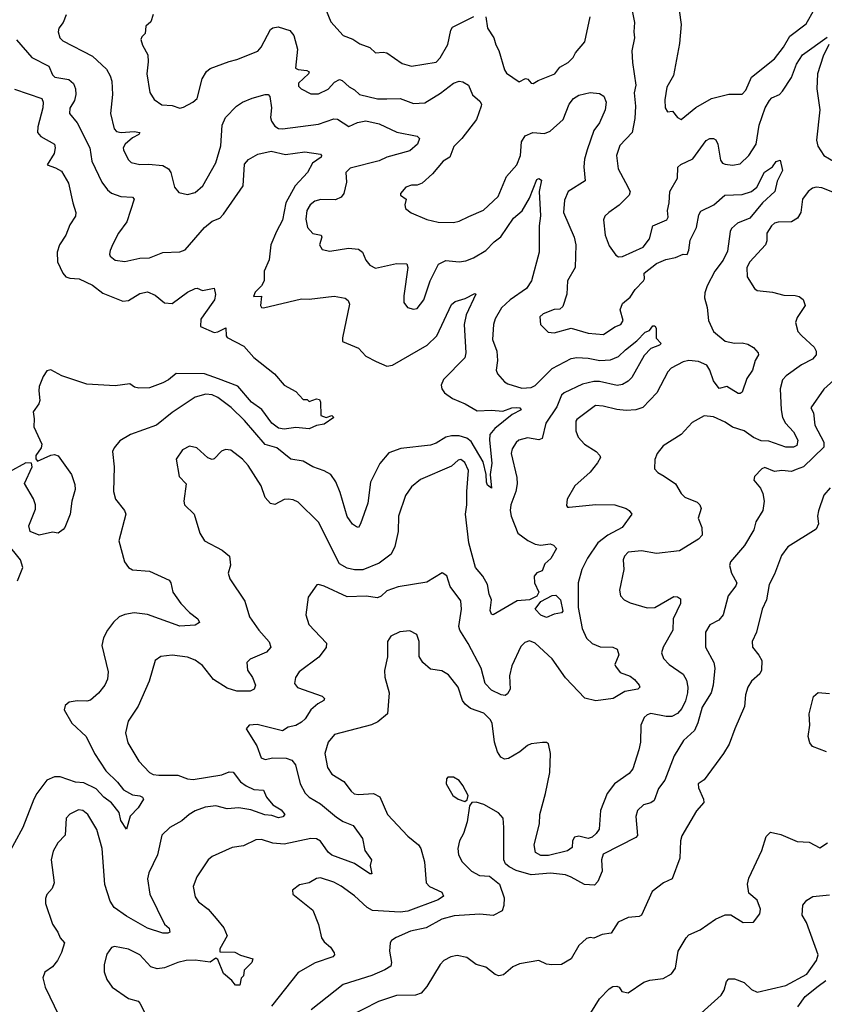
# Model space of a CAD drawing. Extents: x 1954683 to 2060285, y 904798 to 1016299.
# Tile 305 of 472: x 2011342 to 2015578, y 964295 to 969480. Entities that reach past the tile are written whole.
import ezdxf

# ---------------------------------------------------------------- set-up
doc = ezdxf.new("R2010")
doc.units = 0

msp = doc.modelspace()

# ---------------------------------------------------------------- linework, layer by layer
at = {"layer": '0CON10XD'}
for points in [[(2012935.4, 969575.4), (2012979.1, 969469.1), (2013045, 969396), (2013096.5, 969376.5), (2013132.2, 969352.2), (2013185, 969334), (2013215, 969306), (2013255, 969309.4), (2013275, 969304.4), (2013355, 969249.5), (2013405, 969235.6), (2013535, 969256.2), (2013555, 969278.8), (2013595, 969350), (2013611.5, 969425), (2013620, 969440), (2013732.8, 969497.2)], [(2014804.2, 969595), (2014824.4, 969455), (2014816.2, 969353.8), (2014783.8, 969186.2), (2014748.1, 969125), (2014738.3, 969058.3), (2014740, 969015), (2014752.5, 968995), (2014778.3, 968998.3), (2014805, 968964.2), (2014825, 968954.2), (2014901.8, 969018.2), (2014984.4, 969065.6), (2015075, 969088.2), (2015145, 969087.1), (2015165, 969108), (2015195, 969177.8), (2015315, 969274.3), (2015363.1, 969335), (2015396.2, 969393.8), (2015481.5, 969458.5), (2015525.4, 969535)], [(2011586, 969505), (2011570.8, 969465), (2011548.6, 969435), (2011544.4, 969415), (2011553.5, 969385), (2011568.9, 969368.9), (2011725, 969286.9), (2011799.5, 969219.5), (2011818.5, 969185), (2011826.1, 969156.1), (2011830, 969085), (2011819.1, 968985), (2011840, 968905), (2011851.6, 968891.6), (2011875.9, 968885.9), (2011945, 968890.5), (2011974.3, 968885), (2011969.5, 968875), (2011935, 968857.3), (2011896.7, 968825), (2011886.2, 968805), (2011888.2, 968795), (2011913.8, 968743.8), (2011928.5, 968728.5), (2011975, 968717.8), (2012019.2, 968719.2), (2012095, 968711.8), (2012125.6, 968695), (2012137.7, 968675), (2012157.2, 968597.2), (2012179.1, 968569.1), (2012225, 968558.6), (2012265, 968570.6), (2012306.7, 968605), (2012375, 968726.2), (2012401.3, 968815), (2012408.1, 968925), (2012425.3, 968964.7), (2012483.3, 969025), (2012514.1, 969045), (2012565, 969066.5), (2012635, 969085.2), (2012650.8, 969085), (2012658.8, 969075), (2012667.1, 969015), (2012661.8, 968965), (2012667.7, 968945), (2012685, 968919.5), (2012705, 968907.2), (2012725, 968905.3), (2012915, 968930.3), (2012995, 968958.5), (2013015, 968956.2), (2013075, 968917.5), (2013121.1, 968938.9)], [(2012045, 969506.7), (2012032.3, 969467.7), (2012006, 969445), (2012002.3, 969407.7), (2011985, 969390), (2011980, 969375), (2011988.8, 969345), (2012015.7, 969295), (2012018.3, 969258.3), (2012011.9, 969195), (2012026.6, 969096.6), (2012050.3, 969060.3), (2012090.7, 969030.7), (2012145, 969028.8), (2012185, 969013.3), (2012205, 969019.1), (2012254.2, 969045), (2012276, 969064), (2012302.1, 969167.9), (2012325, 969207.5), (2012345, 969222.5), (2012445, 969260.5), (2012485, 969269.6), (2012595, 969314.6), (2012612.9, 969335), (2012661.9, 969428.1), (2012675, 969437.7), (2012702.6, 969442.6), (2012763.3, 969423.3), (2012785.9, 969395.9), (2012804, 969325), (2012794.6, 969224.6), (2012807.7, 969217.7), (2012853.1, 969213.1), (2012865.8, 969205), (2012861.9, 969195), (2012808.9, 969145), (2012809.7, 969129.7), (2012823.3, 969115), (2012875, 969088.6), (2012915, 969090), (2012965, 969114.5), (2012999.1, 969150.9), (2013025, 969164.4), (2013039.6, 969159.6), (2013076.4, 969126.4), (2013105, 969111.1), (2013131.2, 969085), (2013225, 969062.7), (2013275, 969062.5), (2013345, 969064.5), (2013415, 969038.8), (2013475, 969042.3), (2013557.3, 969092.7), (2013625, 969146.2), (2013655, 969155.5), (2013675, 969152.2), (2013705, 969135.6), (2013725, 969083.8), (2013765, 969050.8), (2013773.3, 969035), (2013771.8, 969025), (2013746.4, 968953.6), (2013670, 968855), (2013628.2, 968811.8), (2013605.8, 968755), (2013571.2, 968735), (2013515, 968668), (2013460.3, 968619.7), (2013435, 968608), (2013405, 968608.6), (2013375, 968598.6), (2013347.5, 968565), (2013347.5, 968555), (2013376.7, 968535), (2013368.8, 968505), (2013373.3, 968485), (2013402, 968462), (2013485, 968426.9), (2013545, 968414.4), (2013625, 968411.8), (2013655, 968418.5), (2013705.9, 968444.1), (2013783.9, 968476.1), (2013860.6, 968549.4), (2013905.3, 968654.7), (2013959.1, 968715), (2013978.4, 968765), (2013983.8, 968836.2), (2014002.4, 968867.6), (2014044.1, 968885.9), (2014105, 968881.2), (2014135, 968893.1), (2014202.5, 968955), (2014234.7, 969035.3), (2014257.8, 969065), (2014285, 969081.5), (2014345, 969095.7), (2014395, 969091.4), (2014417.1, 969077.1), (2014429.4, 969045), (2014424.3, 969005), (2014395, 968936), (2014364, 968896), (2014329.1, 968795), (2014315.4, 968745), (2014311.8, 968705), (2014319.2, 968630.8), (2014230, 968575), (2014209.5, 968529.5), (2014204.6, 968465), (2014261.3, 968335), (2014269.3, 968295), (2014266.5, 968175), (2014225.6, 968105), (2014222.9, 968035), (2014201.1, 967968.9), (2014185, 967956), (2014155, 967953.1), (2014098.3, 967931.7), (2014080, 967915), (2014084.2, 967874.2), (2014123.9, 967833.9), (2014155, 967830), (2014245, 967855.6), (2014335, 967828.2), (2014415, 967822.5), (2014475, 967862.9), (2014507.1, 967875), (2014519.4, 967895), (2014502.4, 967952.4), (2014514.5, 967985), (2014555, 968018.5), (2014581.8, 968058.2), (2014625.4, 968105), (2014630.9, 968115), (2014630, 968145), (2014695, 968196.4), (2014743.5, 968216.5), (2014795, 968227.2), (2014835, 968244.3), (2014855, 968243.8), (2014865, 968266.7), (2014871.4, 968318.6), (2014904.4, 968385.6), (2014917, 968453), (2014927.9, 968472.1), (2014995.8, 968505), (2015053.6, 968556.4), (2015145, 968559.6), (2015195, 968575.4), (2015221.7, 968598.3), (2015263.3, 968676.7), (2015305.3, 968704.7), (2015325, 968732.9), (2015345, 968740), (2015358, 968685), (2015330, 968630), (2015318.1, 968575), (2015252.2, 968515), (2015185, 968435.3), (2015121.4, 968408.6), (2015089.4, 968380.6), (2015081.3, 968365), (2015068.3, 968261.7), (2015046.1, 968213.9), (2015000.9, 968155), (2014961.2, 968078.8), (2014948.1, 968041.9), (2014946.2, 968015), (2014960.2, 967965), (2014968.4, 967895), (2014995, 967837.5), (2015055, 967786.9), (2015105, 967776.2), (2015145, 967778.6), (2015175, 967770.8), (2015205, 967753.8), (2015230, 967725), (2015231.4, 967715), (2015212.9, 967685), (2015200, 967635), (2015170.2, 967589.8), (2015145, 967518), (2015135, 967510.6), (2015125, 967511.9), (2015065, 967548.6), (2015025, 967538), (2014995, 967578.8), (2014975.9, 967635), (2014959.8, 967659.8), (2014915, 967679.4), (2014865, 967685.8), (2014835, 967677.5), (2014770.9, 967645), (2014754.5, 967625), (2014695.5, 967514.5), (2014621.8, 967438.2), (2014585, 967424.7), (2014535, 967421.8), (2014485, 967426.7), (2014413.3, 967445), (2014372.7, 967447.3), (2014275.7, 967375), (2014270, 967365), (2014269.1, 967315), (2014281.1, 967281.1), (2014314.6, 967244.6), (2014376.2, 967205), (2014396.7, 967185), (2014398.8, 967175), (2014384.1, 967145.9), (2014345, 967096.7), (2014263.8, 967025), (2014223.8, 966955), (2014220.7, 966920.7), (2014225, 966913.3), (2014235, 966913.3), (2014375, 966926), (2014475, 966925.5), (2014535.5, 966905.5), (2014551.2, 966895), (2014563.8, 966875), (2014514.4, 966805), (2014437.5, 966765), (2014386.2, 966725), (2014331.8, 966645), (2014300.4, 966585), (2014282.7, 966515), (2014282.5, 966385), (2014303.8, 966273.8), (2014325, 966222.9), (2014355, 966194.4), (2014397, 966177), (2014465, 966175.4), (2014488, 966165), (2014495.8, 966135), (2014475.8, 966085), (2014478, 966075), (2014502.9, 966042.9), (2014555, 966021.9), (2014577.7, 966005), (2014602.9, 965975), (2014606.2, 965965), (2014596.7, 965955), (2014527.4, 965942.6), (2014465.5, 965904.5), (2014375, 965892.2), (2014317.7, 965907.7), (2014215, 966014.5), (2014145, 966114.6), (2014055, 966197.1), (2014025, 966208.6), (2014000.6, 966199.4), (2013980.2, 966179.8), (2013933.1, 966076.9), (2013919.7, 966025), (2013924.3, 965955), (2013910.3, 965929.7), (2013898.3, 965921.7), (2013876.4, 965923.6), (2013825, 965948.5), (2013793.2, 965985), (2013770.5, 966065), (2013702.7, 966195), (2013658.7, 966265), (2013654.1, 966285), (2013668, 966375), (2013665, 966418.8), (2013608, 966495), (2013590.5, 966550.5), (2013566.2, 966566.2), (2013485, 966516.9), (2013335, 966492.5), (2013275, 966471.8), (2013245, 966443.8), (2013225, 966435.3), (2013165.6, 966444.4), (2013065, 966440.8), (2012945, 966496), (2012915, 966506.2), (2012906.4, 966503.6), (2012861.2, 966438.8), (2012848, 966345), (2012864, 966295), (2012925, 966229.2), (2012957, 966197), (2012955.7, 966174.3), (2012916.6, 966123.4), (2012812.9, 966045), (2012793.8, 966016.2), (2012788.6, 965985), (2012805, 965962.9), (2012935, 965916.7), (2012945.9, 965905.9), (2012943.3, 965895), (2012912.1, 965877.9), (2012874.6, 965845.4), (2012845, 965798), (2012825, 965780.6), (2012795, 965763.3), (2012755, 965753.6), (2012725, 965734.5), (2012592.3, 965767.7), (2012550, 965765), (2012533.3, 965745), (2012590, 965655), (2012613.4, 965593.4), (2012635, 965584.4), (2012675, 965592.5), (2012745, 965591.5), (2012775, 965580), (2012793.2, 965555), (2012818.2, 965455), (2012845, 965406.9), (2012865.8, 965385.8), (2012925, 965350.4), (2013010.3, 965280.3), (2013045, 965258.2), (2013096.7, 965236.7), (2013147.3, 965167.3), (2013159.4, 965105), (2013194, 965055), (2013187.5, 965025), (2013195, 964982.5), (2013185, 964982), (2013105, 965036.5), (2012985, 965079.5), (2012965, 965095.6), (2012925, 965154.4), (2012905, 965165.5), (2012875, 965168.2), (2012735, 965137.5), (2012675, 965143.2), (2012615, 965162.1), (2012585, 965161.5), (2012520.9, 965129.1), (2012459.7, 965120.3), (2012355, 965072.5), (2012334, 965055), (2012275, 964966.7), (2012255.8, 964915), (2012265, 964860), (2012284, 964835), (2012334, 964795), (2012376.8, 964746.8), (2012417.3, 964697.3), (2012434.4, 964655), (2012395, 964586.7), (2012395, 964571.1), (2012475, 964570), (2012505, 964553.6), (2012570, 964535), (2012563.8, 964515), (2012523.3, 964475), (2012520, 964445), (2012508.3, 964431.7), (2012500, 964395), (2012478.8, 964395), (2012459.3, 964419.3), (2012415, 964456.2), (2012385, 964531.4), (2012375, 964538.2), (2012345, 964515.8), (2012265, 964527.5), (2012217.5, 964525), (2012175, 964514.6), (2012104, 964486), (2012065, 964481.8), (2012032.4, 964492.4), (2011975, 964555.4), (2011915, 964585.8), (2011840.5, 964599.5), (2011825, 964593.3), (2011801.2, 964558.8), (2011786, 964505), (2011786, 964465), (2011800, 964425), (2011829.2, 964385), (2011915, 964325.8), (2011965, 964311.2), (2011975, 964300), (2012017.5, 964215)], [(2014563.2, 969543.2), (2014578.2, 969465), (2014574.2, 969415), (2014578.3, 969385), (2014565.2, 969315.2), (2014567.8, 969255), (2014585.3, 969135.3), (2014577.6, 969095), (2014584.1, 969025), (2014580.5, 968959.5), (2014565.6, 968885), (2014501.9, 968818.1), (2014483.5, 968765), (2014493.3, 968695), (2014531.6, 968621.6), (2014555.3, 968575.3), (2014550.5, 968555), (2014497.3, 968502.7), (2014442.9, 968465), (2014423.1, 968445), (2014415.5, 968425), (2014424.5, 968345), (2014445, 968288.8), (2014479.7, 968239.7), (2014495, 968230.8), (2014515, 968231.9), (2014625, 968282.5), (2014657.3, 968325), (2014674.4, 968395), (2014748, 968425), (2014755, 968440), (2014751.8, 968475), (2014760.9, 968515), (2014764.2, 968575.8), (2014804.4, 968645), (2014807.3, 968702.7), (2014822.5, 968717.5), (2014885, 968746.4), (2014955, 968844.2), (2014975, 968854.2), (2014995, 968854.2), (2015007.5, 968847.5), (2015017.5, 968825), (2015030.9, 968740.9), (2015041.9, 968725), (2015055, 968718.2), (2015095, 968713.1), (2015135, 968721.5), (2015180.4, 968765), (2015218.8, 968825), (2015234.7, 968925), (2015266.4, 969015), (2015289.4, 969055), (2015302.1, 969067.9), (2015341.1, 969085), (2015357.3, 969102.7), (2015405.9, 969175), (2015431.2, 969245), (2015462.1, 969295), (2015593.1, 969386.9)], [(2013795.5, 969494.5), (2013805.5, 969435), (2013837.9, 969385), (2013847.9, 969347.9), (2013865, 969317.5), (2013894.2, 969215), (2013905, 969198.1), (2013972.2, 969152.2), (2014005, 969170.5), (2014017.4, 969167.4), (2014035, 969145.8), (2014045, 969144.3), (2014071.3, 969158.7), (2014159.2, 969195), (2014185, 969229.2), (2014228.8, 969255), (2014255, 969281.2), (2014267.5, 969305), (2014316.7, 969363.3), (2014344.7, 969495)], [(2011325, 969373.3), (2011405, 969280), (2011494.5, 969235), (2011515, 969188.6), (2011526.6, 969176.6), (2011600, 969165), (2011624.6, 969144.6), (2011635.3, 969115.3), (2011637.5, 969085), (2011629.7, 969055), (2011605.3, 969014.7), (2011603.8, 968985), (2011645, 968937.5), (2011711.1, 968805), (2011722.5, 968735), (2011774.3, 968624.3), (2011803.5, 968583.5), (2011825, 968567.1), (2011875, 968549.3), (2011935.5, 968545.5), (2011943.8, 968535), (2011906.5, 968415), (2011862.9, 968355), (2011831.8, 968298.2), (2011818, 968265), (2011814.2, 968245), (2011818.8, 968235), (2011845, 968214.2), (2011895, 968206), (2011975, 968223.3), (2012025, 968226.4), (2012095, 968253.5), (2012185, 968256.7), (2012212.8, 968267.2), (2012314.2, 968385.8), (2012355, 968419.5), (2012395, 968434.5), (2012415, 968455.6), (2012517.5, 968605), (2012525, 968718.8), (2012545.7, 968744.3), (2012595, 968771.2), (2012665, 968787.5), (2012740.7, 968770.7), (2012843.1, 968783.1), (2012925, 968771.2), (2012931.2, 968765), (2012929.2, 968755), (2012883.8, 968725), (2012856.2, 968675), (2012792, 968605), (2012743.2, 968515), (2012725.6, 968424.4), (2012693.1, 968365), (2012664.7, 968295), (2012655.6, 968215), (2012628.9, 968155), (2012628.5, 968105), (2012615, 968078.1), (2012581.8, 968045), (2012571.9, 968021.9), (2012615, 968023.3), (2012608.9, 967975), (2012614, 967965), (2012625, 967962.5), (2012825, 968009.6), (2012865, 968007.5), (2012996.8, 968023.2), (2013055, 968013.3), (2013071.2, 968001.2), (2013077.8, 967982.2), (2013040.6, 967805), (2013042, 967785), (2013125, 967750), (2013165, 967708.1), (2013219.3, 967679.3), (2013275, 967655.5), (2013305, 967660), (2013487.8, 967765), (2013537.9, 967815), (2013615, 967980), (2013635, 967995.7), (2013687.6, 968012.4), (2013738, 968038), (2013742.5, 968035), (2013692.2, 967925), (2013681.2, 967875), (2013690.9, 967725), (2013685, 967698.8), (2013572.5, 967585), (2013561.5, 967555), (2013564.5, 967535), (2013578.6, 967515), (2013620, 967485), (2013686.6, 967456.6), (2013750.4, 967420.4), (2013825, 967423.8), (2013885, 967418.2), (2013931.9, 967435), (2013957.5, 967437.5)], [(2015601.4, 969348.6), (2015572, 969288), (2015542.2, 969195), (2015538.6, 969115), (2015554.1, 969005), (2015536, 968846), (2015544.3, 968814.3), (2015575.4, 968765), (2015694.3, 968695)], [(2011313.9, 969113.9), (2011457.8, 969065), (2011465.3, 969045.3), (2011464.1, 969015), (2011437.7, 968915), (2011436.5, 968886.5), (2011454, 968865), (2011525.4, 968825), (2011528.8, 968805), (2011522.9, 968775), (2011486.9, 968715), (2011530.4, 968699.6), (2011562.1, 968682.1), (2011599.6, 968619.6), (2011621.1, 968515), (2011637.8, 968465), (2011635.6, 968445), (2011605, 968399.2), (2011585.4, 968345), (2011552.2, 968295), (2011539.4, 968255), (2011540.8, 968205), (2011569.2, 968145), (2011585, 968125.8), (2011605, 968117.8), (2011655, 968114.4), (2011725, 968081.1), (2011779, 968039), (2011885, 967996.7), (2011915, 968000.3), (2011975, 968037.1), (2012015, 968046.9), (2012055, 968029.4), (2012105, 967988.6), (2012144.4, 967985.6), (2012225, 968045.7), (2012265, 968063.8), (2012276.7, 968066.7), (2012305, 968053.8), (2012365, 968066.7), (2012373, 968033), (2012368.2, 968005), (2012310.8, 967925), (2012295, 967902.5), (2012294.3, 967864.3), (2012365, 967832.5), (2012385, 967835.9), (2012427.2, 967857.2), (2012429.5, 967815), (2012435, 967805.8), (2012521.3, 967761.3), (2012575, 967700), (2012683.8, 967615), (2012735, 967556), (2012795, 967522.5), (2012835, 967480), (2012855, 967480), (2012865, 967470), (2012905, 967482.5), (2012920, 967480), (2012926.2, 967466.2), (2012928, 967395), (2012955, 967385.7), (2012985, 967395.6), (2012996, 967385), (2012945, 967350), (2012905, 967342.3), (2012865.3, 967324.7), (2012795, 967331.6), (2012735, 967323.5), (2012705, 967329.4), (2012669.3, 967355), (2012617.2, 967427.2), (2012563.1, 967465), (2012490.2, 967550.2), (2012389.1, 967589.1), (2012315.2, 967615.2), (2012165, 967616.4), (2012125, 967582.9), (2012095, 967566.6), (2012025, 967541.5), (2011969.3, 967539.3), (2011946.7, 967545), (2011921.7, 967561.7), (2011845, 967552.5), (2011695, 967560.6), (2011563.8, 967603.8), (2011505, 967635.8), (2011485, 967630), (2011465, 967601.2), (2011445, 967547.5), (2011441.9, 967525), (2011448.6, 967475), (2011443.2, 967456.8), (2011412.2, 967415), (2011418.7, 967378.7), (2011416.9, 967335), (2011458, 967245), (2011455.2, 967224.8), (2011426.2, 967185), (2011427, 967167), (2011435, 967155.6), (2011505, 967187.3), (2011525, 967190), (2011545, 967182.9), (2011614.2, 967085), (2011632.2, 967032.2), (2011633.1, 967005), (2011615.7, 966945), (2011607.5, 966875), (2011580, 966805), (2011570.9, 966795), (2011545, 966776.2), (2011515, 966781.3), (2011445, 966764.6), (2011397.1, 966785), (2011389.2, 966815), (2011425, 966902.5), (2011425.6, 966925), (2011415, 966956.2), (2011367.9, 967037.9), (2011406.7, 967125), (2011403.9, 967143.9), (2011375, 967146.2), (2011285, 967096.4)], [(2013121.1, 968938.9), (2013165, 968946.5), (2013235, 968930.7), (2013327.8, 968887.8), (2013435, 968865.6), (2013447.5, 968855), (2013436.7, 968825), (2013395, 968788.6), (2013275, 968756.7), (2013234.2, 968735.8), (2013081.3, 968698.7), (2013058.6, 968675), (2013062, 968625), (2013047.5, 968565), (2013033.8, 968545), (2013005, 968530.8), (2012926.6, 968533.4), (2012896.2, 968525), (2012870.9, 968505), (2012852.9, 968475), (2012848.7, 968428.7), (2012856.9, 968385), (2012884.7, 968354.7), (2012928.8, 968345), (2012932.5, 968335), (2012919.5, 968295), (2012935, 968270), (2012975, 968260.8), (2013072.6, 968277.4), (2013125, 968271.1), (2013146.1, 968256.1), (2013163.9, 968213.9), (2013185, 968187.5), (2013215, 968170.8), (2013325, 968195.8), (2013380, 968195), (2013385.6, 968175.6), (2013364.2, 968025), (2013365, 967990), (2013384.1, 967964.1), (2013415, 967956.2), (2013435, 967958.8), (2013469.2, 968005), (2013502.2, 968105), (2013547, 968193), (2013585, 968212.2), (2013655, 968203.8), (2013690.8, 968209.2), (2013731.2, 968225), (2013795, 968264.3), (2013839.5, 968310.5), (2013875, 968335.5), (2013942.1, 968435), (2013986.7, 968473.3), (2014025, 968540.6), (2014065, 968637.5), (2014075, 968643.5), (2014089.5, 968635), (2014076.6, 968575), (2014083.4, 968446.6), (2014076.2, 968395), (2014077.3, 968255), (2014035.5, 968105), (2014009.1, 968065), (2013923.3, 968005), (2013877.6, 967962.4), (2013845.5, 967905), (2013835.5, 967875), (2013830.5, 967795), (2013854.5, 967735), (2013857.1, 967685), (2013849.4, 967635), (2013856.9, 967615), (2013895, 967573.1), (2013912.4, 967562.4), (2013985, 967540), (2014035, 967542.2), (2014055, 967552.7), (2014145, 967642.2), (2014245.6, 967695.6), (2014275, 967701.6), (2014335, 967697.3), (2014395.3, 967684.7), (2014451.8, 967688.2), (2014495, 967706.9), (2014531.7, 967741.7), (2014591.2, 967788.8), (2014635, 967833.8), (2014657.5, 967842.5), (2014675, 967867.5), (2014685, 967867.5), (2014692.5, 967855), (2014693, 967803), (2014718.8, 967775), (2014710, 967765), (2014665, 967748), (2014628.8, 967711.2), (2014563.8, 967596.2), (2014545, 967575.5), (2014515, 967558.5), (2014486.6, 967553.4), (2014395, 967575.3), (2014365, 967573.7), (2014305, 967559.7), (2014207.5, 967515), (2014195, 967501.9), (2014169.1, 967440.9), (2014112, 967355), (2014091.9, 967275), (2014075, 967267.9), (2014015, 967277.3), (2013970, 967265), (2013955, 967253.3), (2013935, 967220), (2013929.2, 967195), (2013959.6, 967069.6), (2013961.5, 967035), (2013954.6, 966995), (2013928.2, 966925), (2013923.2, 966895), (2013929.1, 966865), (2013964.4, 966775), (2014016.4, 966736.4), (2014055, 966717.3), (2014085, 966712.1), (2014135, 966719.5), (2014152.7, 966712.7), (2014168, 966695), (2014138, 966642), (2014106.7, 966615), (2014092.4, 966577.6), (2014063.7, 966566.3), (2014050.8, 966549.2), (2014051.5, 966515), (2014074.7, 966465), (2014065.2, 966444.8), (2014025, 966424.8), (2013961.3, 966418.7), (2013835, 966346.2), (2013825, 966350), (2013819.1, 966369.1), (2013826, 966425), (2013813.6, 966455), (2013804.5, 966505), (2013779.5, 966549.5), (2013741.8, 966595), (2013705.8, 966725), (2013689.1, 966875), (2013696.6, 966925), (2013695.2, 966994.8), (2013704.1, 967105), (2013685, 967147.1), (2013665, 967164.3), (2013650.2, 967159.8), (2013615, 967127.8), (2013451.7, 967058.3), (2013405, 967020), (2013372.9, 966975), (2013335.6, 966865), (2013333.8, 966785), (2013316.9, 966705), (2013297.5, 966665), (2013235, 966618.2), (2013147.8, 966582.2), (2013105, 966583.1), (2013065, 966591.8), (2013025, 966614.5), (2012915, 966834.4), (2012808.3, 966938.3), (2012781.7, 966951.7), (2012755, 966955.5), (2012735, 966952.5), (2012685, 966927.1), (2012662, 966932), (2012635, 966964), (2012613.1, 967025), (2012545, 967131.4), (2012515, 967165.6), (2012453, 967213), (2012425, 967217.1), (2012405, 967208.1), (2012365, 967166.7), (2012355, 967163.8), (2012332.7, 967172.7), (2012274.6, 967224.6), (2012235, 967233.3), (2012199.2, 967215), (2012165.7, 967165), (2012182, 967075), (2012218.8, 967035), (2012206, 966945), (2012208.8, 966925), (2012260, 966875), (2012290.8, 966775), (2012314, 966735), (2012407, 966687), (2012446, 966655), (2012452.3, 966607.7), (2012440, 966565), (2012448.8, 966535), (2012527, 966417), (2012551.4, 966335), (2012600, 966265), (2012655, 966204), (2012664.4, 966175), (2012641.7, 966148.3), (2012555, 966112.5), (2012538.5, 966095), (2012541.5, 966055), (2012567.5, 966015), (2012583.8, 965975), (2012576.7, 965955), (2012555.4, 965944.6), (2012485, 965943.8), (2012435, 965960), (2012361.9, 966005), (2012305, 966079.5), (2012265, 966106.5), (2012225, 966122.2), (2012145, 966133.3), (2012084.4, 966125.6), (2012054.3, 966105.7), (2012023.7, 965996.3), (2011965, 965864.2), (2011913.1, 965785), (2011898.2, 965725), (2011911.8, 965671.8), (2011968.5, 965575), (2012024.7, 965514.7), (2012045, 965504.6), (2012075, 965500.7), (2012175, 965500.8), (2012225, 965482.3), (2012255, 965478.9), (2012406.5, 965503.5), (2012445, 965518.2), (2012465, 965517.8), (2012505, 965467.1), (2012534, 965445), (2012575, 965426.7), (2012625, 965422), (2012641.4, 965385), (2012674.4, 965344.4), (2012719.2, 965319.2), (2012737.1, 965295), (2012727.9, 965282.1), (2012705, 965276.2), (2012669.2, 965289.2), (2012632.3, 965292.3), (2012558, 965318), (2012495, 965328.6), (2012435, 965324.5), (2012375, 965339.2), (2012317.6, 965332.4), (2012266.5, 965313.5), (2012234.4, 965295), (2012195, 965261.1), (2012132.5, 965225), (2012090.6, 965185), (2012067.3, 965082.7), (2012022.1, 964987.9), (2012014.5, 964955.5), (2012027.8, 964875), (2012105, 964716.2), (2012128.8, 964695), (2012132.5, 964675), (2012121.2, 964668.8), (2012095, 964669.5), (2012015.3, 964695.3), (2011905, 964759.1), (2011839.5, 964805), (2011817.7, 964837.7), (2011789.7, 964925), (2011775.3, 965115), (2011747.3, 965215), (2011700.6, 965295), (2011675, 965315.6), (2011650.7, 965319.3), (2011605, 965296), (2011586.2, 965275), (2011582, 965185), (2011542, 965145), (2011518, 965102), (2011506.9, 965055), (2011523.3, 964935), (2011512.5, 964905), (2011485, 964873.3), (2011478.1, 964851.9), (2011476.9, 964825), (2011515, 964716.2), (2011543.1, 964675), (2011554.4, 964645), (2011578.5, 964618.5), (2011562.7, 964567.3), (2011540.5, 964525), (2011515, 964492.2), (2011475, 964464.2), (2011463.8, 964435), (2011475.4, 964385), (2011548.6, 964235)], [(2015675, 968549.6), (2015565, 968593.6), (2015535, 968597.3), (2015515, 968591.8), (2015493.1, 968575), (2015462.9, 968535), (2015454.5, 968465), (2015436, 968434), (2015405, 968415.5), (2015335, 968413.5), (2015315, 968407.8), (2015299.4, 968395), (2015275.6, 968355), (2015275.5, 968315), (2015267.8, 968295), (2015185, 968204.2), (2015170, 968175), (2015170.8, 968125), (2015210, 968065), (2015223.9, 968053.9), (2015305, 968045.7), (2015365, 968028.5), (2015425, 968027.8), (2015445, 968021.9), (2015466.2, 968006.2), (2015477.8, 967975), (2015435, 967912), (2015426.7, 967885), (2015437.6, 967837.6), (2015459.2, 967815), (2015525.2, 967755.2), (2015535.4, 967735), (2015535.3, 967714.7), (2015515, 967691.5), (2015458, 967662), (2015376.7, 967605), (2015357.5, 967582.5), (2015345.5, 967535), (2015350, 967425), (2015358.2, 967385), (2015372.7, 967355), (2015415, 967308.8), (2015437.9, 967265), (2015432.8, 967237.2), (2015415, 967228.4), (2015375, 967228.2), (2015285, 967259.6), (2015245, 967262.7), (2015205, 967279.5), (2015155, 967315.3), (2015095, 967334), (2015055, 967360.2), (2014995, 967387.8), (2014945, 967392.9), (2014882.1, 967357.9), (2014825, 967295.8), (2014728.8, 967235), (2014697.5, 967195), (2014685.7, 967164.3), (2014684.2, 967115), (2014701.2, 967095), (2014735, 967075.6), (2014794, 967035), (2014824, 966985), (2014843.8, 966965), (2014908.9, 966938.9), (2014922.5, 966925), (2014928.6, 966905), (2014912.9, 966855), (2014933.3, 966805), (2014934.2, 966765), (2014916, 966745), (2014815, 966683.5), (2014695, 966668.9), (2014615, 966683.1), (2014545, 966675.5), (2014526.4, 966655), (2014518.5, 966635), (2014521.5, 966585), (2014499.4, 966475), (2014504.3, 966445), (2014523.8, 966425), (2014555, 966408.2), (2014645, 966381.9), (2014685, 966384.2), (2014785, 966441.9), (2014805, 966441.4), (2014820.3, 966430.3), (2014820.8, 966405), (2014782.7, 966325), (2014779.6, 966265), (2014729.2, 966175), (2014721.5, 966145), (2014731.4, 966115), (2014761.4, 966085), (2014834, 966034), (2014852.2, 966002.2), (2014860, 965965), (2014857.6, 965935), (2014847.4, 965892.6), (2014827.8, 965852.2), (2014805, 965826), (2014775, 965811), (2014745, 965809.6), (2014665, 965825.4), (2014645, 965820), (2014628.9, 965805), (2014612.7, 965765), (2014610, 965675), (2014601.2, 965635), (2014569.6, 965535), (2014550.6, 965509.4), (2014473.1, 965455), (2014435, 965404.4), (2014400, 965315), (2014392.5, 965217.5), (2014377.1, 965195), (2014355, 965174.5), (2014335, 965167.5), (2014285, 965180.6), (2014262, 965175), (2014251.9, 965155), (2014249.7, 965120.3), (2014226.2, 965103.8), (2014125, 965078.2), (2014085, 965077.7), (2014056.7, 965095), (2014050, 965135), (2014077.9, 965245), (2014080.4, 965295), (2014110.8, 965405), (2014132.6, 965515), (2014135.9, 965615.9), (2014125.7, 965665.7), (2014115, 965673.8), (2014095, 965674), (2014035, 965665.6), (2014015, 965657.8), (2013975.3, 965624.7), (2013915, 965588.9), (2013895, 965585.6), (2013875.4, 965595.4), (2013857.5, 965625), (2013842.1, 965675), (2013828.6, 965775), (2013819.2, 965795), (2013785, 965827.1), (2013715, 965851.8), (2013687.5, 965875), (2013672.9, 965895), (2013649.4, 965965), (2013599.3, 966029.3), (2013565, 966051.4), (2013505, 966060), (2013464, 966095), (2013445.5, 966125.5), (2013445.6, 966205.6), (2013432.7, 966242.7), (2013395, 966262), (2013343, 966257), (2013296.1, 966233.9), (2013278.8, 966205), (2013278.9, 966125), (2013262.4, 966052.4), (2013265, 966017.5), (2013287.8, 965935), (2013278.6, 965825), (2013228.1, 965781.9), (2013193.7, 965766.3), (2013000, 965715), (2012965.3, 965674.7), (2012948.5, 965615), (2012962.6, 965542.6), (2012985, 965506.7), (2013048.9, 965468.9), (2013086.3, 965416.3), (2013102.8, 965402.8), (2013125, 965398.9), (2013205, 965405.5), (2013238.1, 965388.1), (2013278.2, 965295), (2013385, 965180.5), (2013442, 965135), (2013454.5, 965114.5), (2013472.2, 965045), (2013481.4, 964935), (2013499.2, 964915), (2013564.2, 964885), (2013572.9, 964865), (2013544.2, 964845), (2013385, 964785.4), (2013345, 964779.7), (2013198.9, 964788.9), (2013171.8, 964805), (2013105, 964866.1), (2013035, 964917.2), (2012995, 964937.9), (2012925, 964960), (2012905, 964958), (2012865.5, 964934.5), (2012815, 964924), (2012777.5, 964895), (2012780, 964875), (2012885, 964791.2), (2012914.3, 964715), (2012930.8, 964645), (2012945, 964624), (2012978.8, 964595), (2012996.7, 964565), (2012998.8, 964555), (2012990, 964545), (2012897.6, 964512.4)], [(2015627.9, 967582.1), (2015575, 967534), (2015507.5, 967435), (2015520, 967410), (2015528.5, 967345), (2015574.8, 967255), (2015575, 967228.6), (2015468.2, 967125), (2015429.6, 967110.4), (2015405, 967101.1), (2015355, 967106.2), (2015315, 967101.4), (2015265, 967122.2), (2015248.8, 967115), (2015210, 967075), (2015207.5, 967055), (2015242.1, 967012.1), (2015254.3, 966984.3), (2015260.6, 966945), (2015254.4, 966895), (2015217.1, 966835), (2015207.4, 966792.6), (2015158.4, 966711.6), (2015083.5, 966625), (2015079.4, 966605), (2015088.6, 966565), (2015117.1, 966515), (2015112.1, 966497.9), (2015070.9, 966445), (2015045.5, 966345), (2015022.6, 966317.4), (2014975, 966292.9), (2014953.1, 966255), (2014952.9, 966175), (2014996.4, 966095), (2015002.1, 966065), (2014993.2, 965975), (2014982, 965935), (2014935, 965860), (2014912.7, 965777.3), (2014895, 965737.1), (2014836.3, 965683.7), (2014786.7, 965603.3), (2014737.8, 965475), (2014705, 965430.8), (2014681.4, 965368.6), (2014665, 965355.6), (2014625.6, 965344.4), (2014594.2, 965315), (2014585.8, 965284.2), (2014595, 965183.8), (2014586.2, 965173.8), (2014413.3, 965085), (2014404.5, 965055), (2014408.1, 964995), (2014385, 964942), (2014367.5, 964922.5), (2014315.5, 964925.5), (2014245.8, 964965), (2014215, 964975.9), (2014135.5, 964984.5), (2014035, 964976.2), (2013955, 964999.4), (2013918.2, 965018.2), (2013899.2, 965035), (2013891.4, 965055), (2013890, 965225)], [(2013957.5, 967437.5), (2013974.2, 967435), (2013981.1, 967425), (2013935, 967400), (2013842.5, 967327.5), (2013817.3, 967295), (2013815.2, 967265), (2013827.8, 967145), (2013818.1, 967085), (2013825, 967012.5), (2013805, 967029.2), (2013798.5, 967045), (2013798, 967085), (2013781.7, 967151.7), (2013718.4, 967258.4), (2013695, 967276.2), (2013655, 967289), (2013615, 967288.6), (2013585, 967280.8), (2013535, 967250), (2013505, 967239.2), (2013347.8, 967222.2), (2013285, 967199.1), (2013237.2, 967142.8), (2013188.2, 967045), (2013175.4, 966934.6), (2013135.4, 966825), (2013125, 966806), (2013115, 966808.6), (2013093.9, 966823.9), (2013065, 966863.8), (2013029.8, 966989.8), (2013006.3, 967046.3), (2012980, 967085), (2012945, 967104.6), (2012884.7, 967124.7), (2012835, 967154.5), (2012770, 967165), (2012696, 967226), (2012635, 967243.2), (2012525, 967369.6), (2012455, 967436.9), (2012385, 967490.5), (2012355, 967503.6), (2012322.6, 967507.4), (2012265, 967492.2), (2012145, 967411.1), (2012062, 967345), (2011925, 967295.8), (2011868.8, 967261.2), (2011839.2, 967225), (2011830.8, 967205), (2011839.2, 967125), (2011835.6, 966995.6), (2011846, 966955), (2011894.2, 966895), (2011900.8, 966875), (2011863.8, 966735), (2011894.2, 966625), (2011914.2, 966595), (2011935, 966582.9), (2012025.6, 966575.6), (2012128.5, 966528.5), (2012137.1, 966515), (2012148.6, 966465), (2012189.4, 966405), (2012235, 966358.6), (2012280, 966325), (2012288.6, 966305), (2012265, 966290.9), (2012185, 966285.4), (2012015, 966347.3), (2011945, 966355.9), (2011895, 966348), (2011865, 966335.4), (2011835, 966307.8), (2011804.4, 966265), (2011782.9, 966225), (2011774.3, 966185), (2011808.1, 966045), (2011803.4, 966006.6), (2011789.4, 965975), (2011757.6, 965932.4), (2011715, 965895.7), (2011695, 965890.5), (2011645, 965893.3), (2011602.5, 965885), (2011581.7, 965868.3), (2011576.7, 965845), (2011615.8, 965775), (2011691.4, 965705), (2011735.8, 965615.8), (2011795, 965524.4), (2011856.5, 965465), (2011888.6, 965425), (2011935, 965397.5), (2011975, 965392.5), (2011988.8, 965385), (2011993.3, 965375), (2011965, 965328.8), (2011923.3, 965285), (2011905, 965217.5), (2011875, 965262), (2011866, 965305), (2011826, 965356), (2011785.4, 965385), (2011745, 965430), (2011678.7, 965461.3), (2011635, 965464.8), (2011555, 965493.4), (2011525, 965492.1), (2011485, 965474.4), (2011432.7, 965405), (2011416, 965375), (2011358.9, 965225), (2011270, 965065)], [(2015608.1, 967015), (2015575, 966976.2), (2015546.4, 966893.6), (2015542.2, 966865), (2015547.1, 966825), (2015535, 966796.2), (2015385, 966704.4), (2015352.6, 966657.4), (2015315, 966560), (2015286.7, 966505), (2015272.7, 966425), (2015251.1, 966375), (2015220.8, 966255), (2015198.2, 966205), (2015199.4, 966175), (2015233.8, 966133.8), (2015248.1, 966105), (2015247.5, 966055), (2015238.9, 966035), (2015195, 965995.6), (2015175.4, 965965), (2015162.5, 965925), (2015157, 965863), (2015106.5, 965745), (2015076, 965664), (2015047.8, 965615), (2014945, 965476), (2014914.3, 965455.7), (2014915.8, 965435), (2014942.5, 965375), (2014942.7, 965357.3), (2014905, 965313.8), (2014828.3, 965181.7), (2014820.8, 965155), (2014817.5, 965065), (2014776, 964955), (2014731.2, 964935), (2014671.7, 964888.3), (2014615, 964764), (2014603, 964757), (2014545, 964752.5), (2014493, 964727), (2014455, 964670), (2014407.9, 964662.1), (2014365, 964643.1), (2014345, 964647.1), (2014325, 964642), (2014285.7, 964604.3), (2014245, 964533.8), (2014195, 964504), (2014142.7, 964502.7), (2014115, 964506), (2014075, 964526.2), (2013972.4, 964507.6), (2013938.3, 964491.7), (2013889.3, 964450.7), (2013865, 964444.4), (2013845, 964451.4), (2013795, 964490.8), (2013745, 964504.4), (2013695, 964541.9), (2013645, 964552.2), (2013611.2, 964545), (2013574.7, 964525.3), (2013555, 964504.4), (2013485, 964388), (2013456.2, 964353.8), (2013425, 964342.9), (2013325, 964341.1), (2013230.8, 964309.2), (2013065, 964224.5)], [(2011331.2, 966525), (2011358.9, 966595), (2011345.7, 966635.7), (2011275, 966725.4)], [(2014115, 966332.5), (2014085, 966344.7), (2014054.7, 966375), (2014084.8, 966415.2), (2014145, 966447.5), (2014165, 966450), (2014189, 966425), (2014201.2, 966365), (2014195, 966356.7), (2014155, 966350), (2014115, 966332.5)], [(2015588.8, 965625), (2015515, 965652.9), (2015502.4, 965672.4), (2015493.5, 965705), (2015500.9, 965765), (2015498.5, 965825), (2015520.8, 965915), (2015545, 965937.5), (2015605, 965931.4)], [(2013685, 965363.3), (2013698.3, 965371.7), (2013702.5, 965395), (2013675, 965446.7), (2013655, 965472.5), (2013625, 965490), (2013595, 965490), (2013588.3, 965481.7), (2013587.5, 965455), (2013622.5, 965395), (2013650, 965375), (2013685, 965363.3)], [(2013890, 965225), (2013887.5, 965275), (2013863.4, 965303.4), (2013785, 965347.5), (2013745, 965358.8), (2013723, 965357), (2013710, 965340), (2013697.5, 965255), (2013678.9, 965195), (2013657.8, 965155), (2013648.9, 965115), (2013652.6, 965082.6), (2013671.4, 965045), (2013721.2, 964995), (2013763, 964973), (2013815, 964969.2), (2013867.5, 964927.5), (2013892.5, 964855), (2013890.8, 964815), (2013882.4, 964787.6), (2013835, 964762.2), (2013765, 964768.9), (2013628.9, 964761.1), (2013565, 964743.6), (2013482.4, 964697.6), (2013399.9, 964680.1), (2013324.1, 964645.9), (2013299.1, 964630.9), (2013291.9, 964618.1), (2013288.1, 964575), (2013298.6, 964515), (2013295.7, 964495), (2013265, 964477.1), (2013195, 964446), (2013045, 964399.6), (2012877.1, 964265)], [(2014349.3, 964250.7), (2014395, 964324.3), (2014445, 964376), (2014465, 964388), (2014485, 964390), (2014497.5, 964385), (2014511.7, 964361.7), (2014545, 964354.3), (2014628.3, 964411.7), (2014658.7, 964421.3), (2014730, 964430), (2014772.5, 964455), (2014793.8, 964485), (2014809.2, 964575), (2014850, 964645), (2014865, 964660), (2014925, 964686.7), (2015005, 964743.8), (2015055, 964766), (2015085.9, 964765.9), (2015150, 964725), (2015205, 964727.5), (2015238.3, 964771.7), (2015242, 964795), (2015225, 964843.8), (2015180.3, 964880.3), (2015172.7, 964927.3), (2015180.9, 964959.1), (2015248.2, 965105), (2015272, 965178), (2015295, 965201.2), (2015348.9, 965188.9), (2015435, 965151.4), (2015498.8, 965148.8), (2015555, 965119.2), (2015595, 965145.7)], [(2014805, 964135.6), (2015035, 964343.5), (2015050.5, 964369.5), (2015063.6, 964415), (2015075, 964428.1), (2015105, 964429.5), (2015155, 964410), (2015195, 964372.9), (2015225, 964358.6), (2015375, 964394.6), (2015485, 964453.9), (2015537.1, 964525), (2015545.6, 964555), (2015484.3, 964725), (2015460.4, 964765), (2015464, 964816), (2015486.2, 964843.8), (2015517, 964863), (2015605, 964870.8)], [(2012897.6, 964512.4), (2012807.6, 964462.4), (2012668.2, 964285)], [(2015437.7, 964282.3), (2015476.6, 964335), (2015545, 964390.3), (2015585, 964420.4)]]:
    msp.add_lwpolyline(points, dxfattribs=at)

doc.saveas('drawing.dxf')
